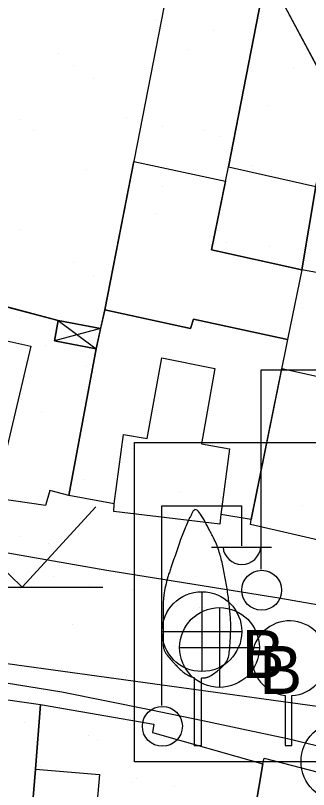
# Model space of a CAD drawing. Extents: x 417997 to 421451, y 4451742 to 4455216.
# Drawn here: x 420070.6 to 420096.3, y 4452298.1 to 4452366 of the extents above; entities that cross this region are included whole.
import ezdxf

# ---------------------------------------------------------------- set-up
doc = ezdxf.new("R2010")
doc.units = 0
for name, color, linetype in [('ADAKENARI', 7, 'Continuous'), ('B_Mesken', 7, 'Continuous'), ('B_Sundurma', 7, 'Continuous'), ('B_Teras', 7, 'Continuous'), ('Default', 7, 'Continuous'), ('LJ_SEMBOL', 7, 'Continuous'), ('PL_REKRASYON', 7, 'Continuous'), ('S_Cayir', 7, 'Continuous'), ('S_Elektrik_Diregi', 7, 'Continuous'), ('S_Rogar_Kapagi_Buski', 7, 'Continuous'), ('SN_KENTSEL_DONUSUM', 7, 'Continuous'), ('TR_PARKALANI', 7, 'Continuous'), ('Yol_Sose', 7, 'Continuous')]:
    doc.layers.add(name, color=color, linetype=linetype)

# ---------------------------------------------------------------- blocks, each defined once
blk = doc.blocks.new('POINT_DISPLAY')
at = {"layer": 'Default'}
blk.add_line((0, 0), (0, 0), dxfattribs=at)

msp = doc.modelspace()

# ---------------------------------------------------------------- linework, layer by layer
at = {"layer": 'ADAKENARI'}
msp.add_line((420103.352, 4452349.714), (420076.14, 4452400.705), dxfattribs=at)
msp.add_line((420103.352, 4452349.714), (420076.14, 4452400.705), dxfattribs=at)
at = {"layer": 'B_Mesken'}
for points in [[(420084.087, 4452369.083), (420078.47, 4452340.169), (420078.098, 4452338.509), (420074.383, 4452339.233), (420069.802, 4452340.435), (420062.706, 4452342.297), (420067.706, 4452371.927)], [(420095.718, 4452343.665), (420087.808, 4452345.417), (420089.291, 4452352.693), (420092.393, 4452368.633), (420100.21, 4452366.938), (420098.743, 4452359.726), (420097.023, 4452351.271), (420096.96, 4452350.965)], [(420080.991, 4452353.149), (420089.034, 4452351.43), (420087.808, 4452345.417), (420095.718, 4452343.665), (420094.481, 4452337.558), (420086.248, 4452339.344), (420085.971, 4452338.509), (420078.47, 4452340.169)], [(420112.781, 4452348.118), (420113.223, 4452348.029), (420111.676, 4452340.566), (420103.803, 4452342.182), (420095.718, 4452343.665), (420096.96, 4452350.965), (420097.023, 4452351.271)], [(420062.706, 4452342.297), (420074.383, 4452339.233), (420074.066, 4452337.446), (420077.7, 4452336.733), (420075.296, 4452323.887), (420073.645, 4452324.325), (420073.259, 4452322.992), (420067.846, 4452323.79), (420067.482, 4452324.787), (420065.783, 4452325.171), (420065.442, 4452323.66), (420059.539, 4452324.899)], [(420065.783, 4452325.171), (420066.648, 4452327.662), (420069.063, 4452337.621), (420069.802, 4452340.435), (420074.383, 4452339.233), (420074.066, 4452337.446), (420077.7, 4452336.733), (420075.296, 4452323.887), (420073.645, 4452324.325), (420073.259, 4452322.992), (420067.846, 4452323.79), (420067.482, 4452324.787)], [(420077.7, 4452336.733), (420078.47, 4452340.169), (420085.971, 4452338.509), (420086.248, 4452339.344), (420094.481, 4452337.558), (420091.299, 4452321.779), (420088.631, 4452322.219), (420088.527, 4452321.372), (420079.259, 4452322.479), (420079.293, 4452323.158), (420075.296, 4452323.887)], [(420099.076, 4452319.962), (420098.974, 4452319.554), (420091.24, 4452321.344), (420091.299, 4452321.779), (420093.967, 4452335.011), (420101.995, 4452333.242), (420101.079, 4452328.868)], [(420061.631, 4452283.749), (420062.539, 4452307.021), (420072.829, 4452305.558), (420072.379, 4452299.875), (420070.97, 4452282.529), (420070.695, 4452282.508), (420064.82, 4452283.342)], [(420072.379, 4452299.875), (420072.829, 4452305.558), (420082.756, 4452303.831), (420082.635, 4452303.109), (420092.315, 4452300.344), (420090.033, 4452286.881), (420088.764, 4452279.03), (420070.97, 4452282.529)], [(420091.611, 4452296.191), (420092.315, 4452300.344), (420092.417, 4452300.855), (420101.886, 4452298.376), (420097.498, 4452277.058), (420093.43, 4452278.044), (420088.764, 4452279.03), (420090.033, 4452286.881)]]:
    msp.add_lwpolyline(points, close=True, dxfattribs=at)
at = {"layer": 'B_Sundurma'}
for p, q in [((420074.383, 4452339.233), (420077.7, 4452336.733)), ((420078.098, 4452338.509), (420074.066, 4452337.446))]:
    msp.add_line(p, q, dxfattribs=at)
msp.add_lwpolyline([(420074.383, 4452339.233), (420078.098, 4452338.509), (420077.7, 4452336.733), (420074.066, 4452337.446)], close=True, dxfattribs=at)
at = {"layer": 'B_Teras'}
for points in [[(420089.291, 4452352.693), (420096.96, 4452350.965), (420100.21, 4452366.938), (420092.393, 4452368.633)], [(420066.648, 4452327.662), (420069.063, 4452337.621), (420071.985, 4452336.964), (420069.638, 4452327.063)], [(420088.631, 4452322.219), (420088.527, 4452321.372), (420079.259, 4452322.479), (420079.293, 4452323.158), (420080.106, 4452329.239), (420082.181, 4452328.886), (420083.473, 4452335.933), (420088.107, 4452335.004), (420086.925, 4452328.411), (420089.379, 4452327.978)], [(420070.97, 4452282.529), (420072.379, 4452299.875), (420078.002, 4452299.427), (420077.019, 4452288.451), (420090.033, 4452286.881), (420088.764, 4452279.03)]]:
    msp.add_lwpolyline(points, close=True, dxfattribs=at)
at = {"layer": 'LJ_SEMBOL'}
for p, q in [((420086.301, 4452307.904), (420086.301, 4452301.967)), ((420086.301, 4452307.904), (420086.301, 4452301.967)), ((420086.931, 4452301.967), (420086.931, 4452307.873)), ((420086.931, 4452301.967), (420086.931, 4452307.873)), ((420094.263, 4452306.342), (420094.263, 4452301.967)), ((420094.263, 4452306.342), (420094.263, 4452301.967)), ((420094.862, 4452301.967), (420094.862, 4452306.326)), ((420094.862, 4452301.967), (420094.862, 4452306.326)), ((420086.301, 4452301.967), (420086.931, 4452301.967)), ((420086.301, 4452301.967), (420086.931, 4452301.967)), ((420094.263, 4452301.967), (420094.862, 4452301.967)), ((420094.263, 4452301.967), (420094.862, 4452301.967))]:
    msp.add_line(p, q, dxfattribs=at)
msp.add_lwpolyline([(420081.067, 4452328.512), (420109.067, 4452328.512), (420109.067, 4452300.512), (420081.067, 4452300.512)], close=True, dxfattribs=at)
msp.add_lwpolyline([(420081.067, 4452328.512), (420109.067, 4452328.512), (420109.067, 4452300.512), (420081.067, 4452300.512)], close=True, dxfattribs=at)
msp.add_arc((420094.649, 4452309.601), 3.282, 273.72166, 263.23907, dxfattribs=at)
msp.add_arc((420094.649, 4452309.601), 3.282, 273.72166, 263.23907, dxfattribs=at)
for points in [[(420088.601, 4452308.7), (420088.764, 4452308.875), (420089.127, 4452309.285), (420089.319, 4452309.831), (420089.405, 4452310.44), (420089.446, 4452311.037), (420089.482, 4452311.659), (420089.498, 4452312.282), (420089.487, 4452312.905), (420089.446, 4452313.525), (420089.308, 4452314.771), (420089.13, 4452316.013), (420088.903, 4452317.25), (420088.62, 4452318.484), (420088.449, 4452319.056), (420088.239, 4452319.608), (420087.991, 4452320.15), (420087.854, 4452320.421), (420087.707, 4452320.694), (420087.544, 4452321.004), (420087.356, 4452321.366), (420086.943, 4452322.096), (420086.541, 4452322.581), (420086.365, 4452322.638), (420086.288, 4452322.603), (420086.219, 4452322.52), (420086.153, 4452322.407), (420086.088, 4452322.289), (420085.96, 4452322.042), (420085.71, 4452321.511), (420085.467, 4452320.944), (420085.229, 4452320.361)], [(420088.601, 4452308.7), (420088.764, 4452308.875), (420089.127, 4452309.285), (420089.319, 4452309.831), (420089.405, 4452310.44), (420089.446, 4452311.037), (420089.482, 4452311.659), (420089.498, 4452312.282), (420089.487, 4452312.905), (420089.446, 4452313.525), (420089.308, 4452314.771), (420089.13, 4452316.013), (420088.903, 4452317.25), (420088.62, 4452318.484), (420088.449, 4452319.056), (420088.239, 4452319.608), (420087.991, 4452320.15), (420087.854, 4452320.421), (420087.707, 4452320.694), (420087.544, 4452321.004), (420087.356, 4452321.366), (420086.943, 4452322.096), (420086.541, 4452322.581), (420086.365, 4452322.638), (420086.288, 4452322.603), (420086.219, 4452322.52), (420086.153, 4452322.407), (420086.088, 4452322.289), (420085.96, 4452322.042), (420085.71, 4452321.511), (420085.467, 4452320.944), (420085.229, 4452320.361)], [(420085.229, 4452320.361), (420084.25, 4452317.523), (420084.118, 4452317.132), (420083.994, 4452316.737), (420083.78, 4452315.936), (420083.632, 4452315.124), (420083.61, 4452314.919), (420083.593, 4452314.714), (420083.578, 4452314.304), (420083.578, 4452312.526), (420083.578, 4452310.797), (420083.604, 4452310.554), (420083.634, 4452310.435), (420083.676, 4452310.317), (420083.785, 4452310.087), (420083.927, 4452309.879), (420084.267, 4452309.468), (420084.451, 4452309.267), (420084.634, 4452309.067), (420084.778, 4452308.91), (420084.921, 4452308.762), (420085.216, 4452308.492), (420085.537, 4452308.253), (420085.714, 4452308.144), (420085.904, 4452308.041), (420086.22, 4452307.922), (420086.301, 4452307.904)], [(420085.229, 4452320.361), (420084.25, 4452317.523), (420084.118, 4452317.132), (420083.994, 4452316.737), (420083.78, 4452315.936), (420083.632, 4452315.124), (420083.61, 4452314.919), (420083.593, 4452314.714), (420083.578, 4452314.304), (420083.578, 4452312.526), (420083.578, 4452310.797), (420083.604, 4452310.554), (420083.634, 4452310.435), (420083.676, 4452310.317), (420083.785, 4452310.087), (420083.927, 4452309.879), (420084.267, 4452309.468), (420084.451, 4452309.267), (420084.634, 4452309.067), (420084.778, 4452308.91), (420084.921, 4452308.762), (420085.216, 4452308.492), (420085.537, 4452308.253), (420085.714, 4452308.144), (420085.904, 4452308.041), (420086.22, 4452307.922), (420086.301, 4452307.904)], [(420086.931, 4452307.873), (420086.979, 4452307.876), (420087.108, 4452307.886), (420087.238, 4452307.899), (420087.312, 4452307.909), (420087.385, 4452307.924), (420087.457, 4452307.944), (420087.492, 4452307.956), (420087.528, 4452307.97), (420087.596, 4452307.998), (420087.629, 4452308.013), (420087.662, 4452308.029), (420087.786, 4452308.104), (420088.601, 4452308.7)], [(420086.931, 4452307.873), (420086.979, 4452307.876), (420087.108, 4452307.886), (420087.238, 4452307.899), (420087.312, 4452307.909), (420087.385, 4452307.924), (420087.457, 4452307.944), (420087.492, 4452307.956), (420087.528, 4452307.97), (420087.596, 4452307.998), (420087.629, 4452308.013), (420087.662, 4452308.029), (420087.786, 4452308.104), (420088.601, 4452308.7)]]:
    msp.add_spline(points, degree=3, dxfattribs=at)
at = {"layer": 'PL_REKRASYON'}
msp.add_lwpolyline([(420124.407, 4452309.491), (420115.596, 4452326.771), (420103.352, 4452349.714), (420076.14, 4452400.705), (420066.338, 4452419.857), (420065.337, 4452422.204), (420063.496, 4452400.111), (420057.042, 4452322.669), (420055.919, 4452309.196), (420055.863, 4452308.523), (420085.129, 4452275.258), (420105.158, 4452252.491), (420124.407, 4452309.491)], dxfattribs=at)
msp.add_lwpolyline([(420124.407, 4452309.491), (420115.596, 4452326.771), (420103.352, 4452349.714), (420076.14, 4452400.705), (420066.338, 4452419.857), (420065.337, 4452422.204), (420063.496, 4452400.111), (420057.042, 4452322.669), (420055.919, 4452309.196), (420055.863, 4452308.523), (420085.129, 4452275.258), (420105.158, 4452252.491), (420124.407, 4452309.491)], dxfattribs=at)
at = {"layer": 'S_Cayir'}
for p, q in [((420071.215, 4452315.838), (420064.005, 4452322.803)), ((420071.215, 4452315.838), (420077.69, 4452322.873)), ((420064.145, 4452315.838), (420078.285, 4452315.838))]:
    msp.add_line(p, q, dxfattribs=at)
at = {"layer": 'S_Elektrik_Diregi'}
for p, q in [((420092.172, 4452317.406), (420092.172, 4452334.906)), ((420092.172, 4452334.906), (420099.172, 4452334.906)), ((420083.472, 4452305.475), (420083.471, 4452322.975)), ((420083.471, 4452322.975), (420090.472, 4452322.975)), ((420090.472, 4452319.475), (420090.472, 4452322.975)), ((420087.812, 4452319.335), (420093.062, 4452319.335))]:
    msp.add_line(p, q, dxfattribs=at)
for centre in [(420092.208, 4452315.571), (420083.507, 4452303.639)]:
    msp.add_circle(centre, 1.75, dxfattribs=at)
msp.add_arc((420090.472, 4452319.487), 1.658, 184.83843, 355.14641, dxfattribs=at)
at = {"layer": 'S_Rogar_Kapagi_Buski'}
for p, q in [((420086.966, 4452315.442), (420086.966, 4452308.442)), ((420088.512, 4452314.045), (420088.512, 4452307.045)), ((420083.466, 4452311.942), (420090.466, 4452311.942)), ((420085.012, 4452310.545), (420092.012, 4452310.545)), ((420095.661, 4452300.555), (420102.661, 4452300.555))]:
    msp.add_line(p, q, dxfattribs=at)
for centre in [(420086.966, 4452311.942), (420088.512, 4452310.545), (420099.161, 4452300.555)]:
    msp.add_circle(centre, 3.5, dxfattribs=at)
at = {"layer": 'SN_KENTSEL_DONUSUM'}
msp.add_line((420132.341, 4452300.528), (420016.538, 4452316.457), dxfattribs=at)
msp.add_line((420132.341, 4452300.528), (420016.538, 4452316.457), dxfattribs=at)
at = {"layer": 'Yol_Sose'}
for points in [[(420057.716, 4452324.317), (420057.49, 4452322.323), (420057.503, 4452321.965), (420057.638, 4452321.554), (420057.723, 4452321.398), (420058.084, 4452320.956), (420058.24, 4452320.906), (420078.64, 4452317.335), (420093.701, 4452314.897), (420099.057, 4452313.957)], [(420024.068, 4452314.606), (420034.336, 4452312.303), (420046.216, 4452310.211), (420055.747, 4452309.43), (420060.914, 4452308.812), (420067.813, 4452307.773), (420074.692, 4452306.649), (420082.386, 4452305.103), (420087.064, 4452304.135), (420090.472, 4452303.403), (420094.467, 4452302.562)], [(420094.467, 4452302.562), (420103.914, 4452300.289), (420113.023, 4452297.742), (420113.971, 4452297.47), (420114.047, 4452297.387), (420114.113, 4452297.286), (420114.133, 4452297.231), (420114.149, 4452297.124), (420113.53, 4452295.241)]]:
    msp.add_lwpolyline(points, dxfattribs=at)

# ---------------------------------------------------------------- block references
at = {"layer": 'TR_PARKALANI', "xscale": 0.1, "yscale": 0.10000000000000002}
for p in [(420082.958, 4452365.546), (420082.958, 4452365.546), (420087.989, 4452364.614), (420087.989, 4452364.614), (420085.688, 4452362.98), (420085.688, 4452362.98), (420074.406, 4452362.604), (420074.406, 4452362.604), (420075.714, 4452361.592), (420075.714, 4452361.592), (420094.992, 4452361.409), (420094.992, 4452361.409), (420077.459, 4452360.477), (420077.459, 4452360.477), (420092.848, 4452358.113), (420092.848, 4452358.113), (420071.112, 4452356.825), (420071.112, 4452356.825), (420080.332, 4452357.012), (420080.332, 4452357.012), (420083.486, 4452356.225), (420083.486, 4452356.225), (420072.204, 4452355.849), (420072.204, 4452355.849), (420087.239, 4452355.888), (420087.239, 4452355.888), (420088.599, 4452355.392), (420088.599, 4452355.392), (420091.329, 4452352.826), (420091.329, 4452352.826), (420076.819, 4452352.496), (420076.819, 4452352.496), (420083.486, 4452350.96), (420083.486, 4452350.96), (420082.958, 4452348.623), (420082.958, 4452348.623), (420071.075, 4452347.199), (420071.075, 4452347.199), (420089.127, 4452346.071), (420089.127, 4452346.071), (420092.88, 4452345.734), (420092.88, 4452345.734), (420075.714, 4452344.293), (420075.714, 4452344.293), (420077.459, 4452343.178), (420077.459, 4452343.178), (420080.332, 4452339.713), (420080.332, 4452339.713), (420095.811, 4452340.273), (420095.811, 4452340.273), (420071.112, 4452339.526), (420071.112, 4452339.526), (420087.239, 4452338.589), (420087.239, 4452338.589), (420073.278, 4452337.031), (420073.278, 4452337.031), (420076.819, 4452335.197), (420076.819, 4452335.197), (420071.201, 4452332.259), (420071.201, 4452332.259), (420072.947, 4452331.144), (420072.947, 4452331.144), (420082.958, 4452331.324), (420082.958, 4452331.324), (420080.814, 4452328.027), (420080.814, 4452328.027), (420076.565, 4452325.307), (420076.565, 4452325.307), (420084.99, 4452324.259), (420084.99, 4452324.259), (420079.295, 4452322.74), (420079.295, 4452322.74), (420095.811, 4452322.974), (420095.811, 4452322.974), (420071.066, 4452320.238), (420071.066, 4452320.238), (420073.557, 4452319.666), (420073.557, 4452319.666), (420073.939, 4452316.773), (420073.939, 4452316.773), (420071.412, 4452316.369), (420071.412, 4452316.369), (420077.093, 4452315.986), (420077.093, 4452315.986), (420080.845, 4452315.648), (420080.845, 4452315.648), (420086.719, 4452314.025), (420086.719, 4452314.025), (420087.193, 4452314.091), (420087.193, 4452314.091), (420075.588, 4452312.601), (420075.588, 4452312.601), (420084.574, 4452310.728), (420084.574, 4452310.728), (420080.326, 4452308.007), (420080.326, 4452308.007), (420088.751, 4452306.96), (420088.751, 4452306.96), (420079.198, 4452306.127), (420079.198, 4452306.127), (420083.056, 4452305.441), (420083.056, 4452305.441), (420071.444, 4452303.99), (420071.444, 4452303.99), (420077.053, 4452302.831), (420077.053, 4452302.831), (420077.791, 4452302.433), (420077.791, 4452302.433), (420072.804, 4452300.11), (420072.804, 4452300.11), (420081.229, 4452299.063), (420081.229, 4452299.063), (420080.853, 4452298.687), (420080.853, 4452298.687), (420084.606, 4452298.349), (420084.606, 4452298.349)]:
    msp.add_blockref('POINT_DISPLAY', p, dxfattribs=at)

# ---------------------------------------------------------------- texts
at = {"layer": 'S_Rogar_Kapagi_Buski'}
for p in [(420090.466, 4452307.877), (420092.012, 4452306.481)]:
    msp.add_text('B', height=4.2, dxfattribs=at).set_placement(p)

doc.saveas('drawing.dxf')
